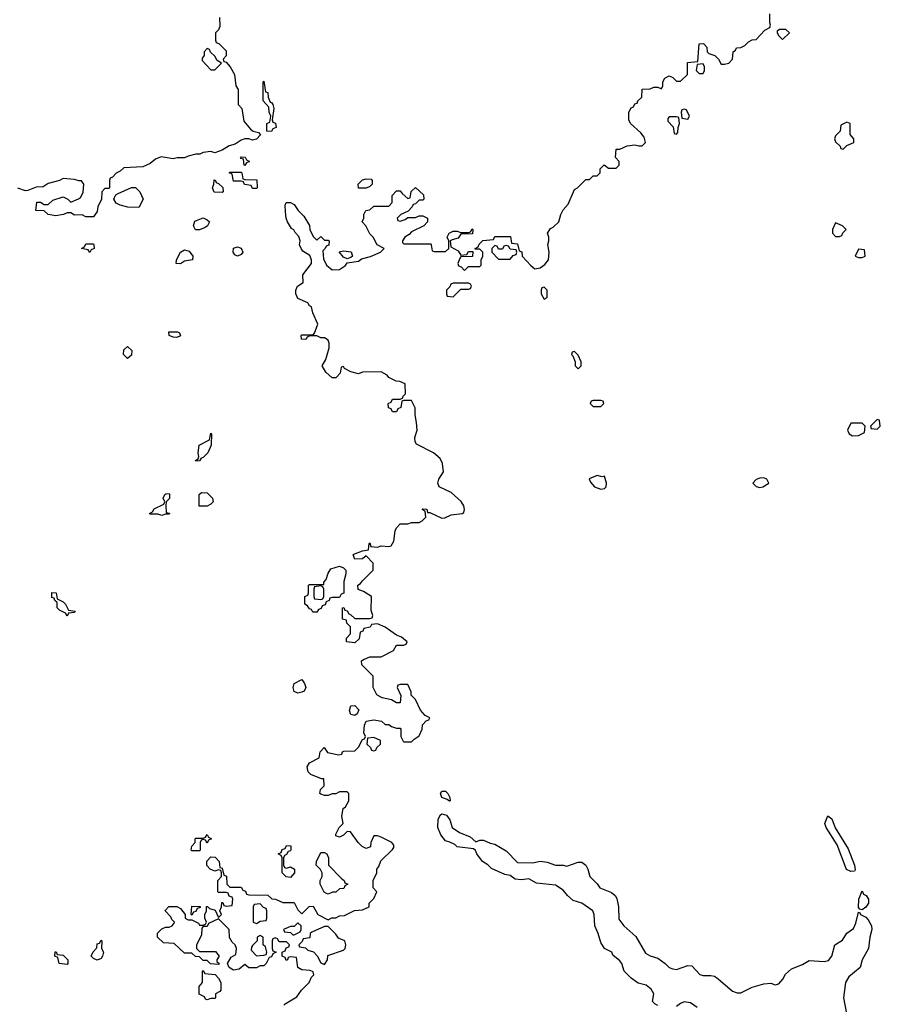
# Model space of a CAD drawing. Header units: inches. Extents: x 2601682 to 2755810, y 449311 to 584050.
# Tile 354 of 505: x 2700120 to 2704666, y 508175 to 513379. Entities that reach past the tile are written whole.
import ezdxf

# ---------------------------------------------------------------- set-up
doc = ezdxf.new("R2010")
doc.units = ezdxf.units.IN
doc.header["$MEASUREMENT"] = 0
doc.layers.add('C7500', color=7, linetype='Continuous')
doc.layers.add('C7501', color=7, linetype='Continuous')

msp = doc.modelspace()

# ---------------------------------------------------------------- linework, layer by layer
at = {"layer": 'C7500', "color": 2}
for points, elevation in [([(2701515.3, 508170), (2701522, 508178), (2701584.7, 508215.3), (2701609.3, 508250.7), (2701648.7, 508290), (2701662, 508318), (2701674, 508330), (2701670, 508346), (2701653.6, 508353.6), (2701610, 508358), (2701588.9, 508368.9), (2701582, 508422), (2701550, 508426), (2701538, 508422), (2701534, 508410), (2701527.3, 508407.3), (2701522, 508422), (2701506, 508430), (2701506, 508450), (2701522, 508458), (2701527.3, 508472.7), (2701542, 508478), (2701546, 508490), (2701530, 508506), (2701490, 508506), (2701482, 508522), (2701470, 508526), (2701458, 508522), (2701454, 508510), (2701454, 508470), (2701458, 508458), (2701474, 508450), (2701458, 508442), (2701450, 508426), (2701438, 508422), (2701422, 508390), (2701410, 508378), (2701390, 508378), (2701370, 508368), (2701330, 508368), (2701310, 508386), (2701279.6, 508360.4), (2701250, 508355.3), (2701240.2, 508360.2), (2701226, 508370), (2701218, 508390), (2701236.4, 508423.6), (2701262, 508438), (2701266, 508470), (2701258, 508490), (2701243.1, 508503.1), (2701228.4, 508528.4), (2701226, 508570), (2701170, 508626), (2701118, 508602), (2701110, 508586), (2701090, 508586), (2701082, 508578), (2701079.6, 508540.4), (2701054, 508490), (2701054, 508470), (2701070, 508454), (2701154, 508454), (2701174, 508430), (2701162, 508410), (2701162, 508402), (2701174, 508390), (2701170, 508386), (2701128.4, 508388.4), (2701110, 508406), (2701090, 508406), (2701070, 508426), (2701048.4, 508428.4), (2701030, 508446), (2700990, 508446), (2700936.4, 508496.4), (2700880.4, 508500.4), (2700848, 508530), (2700848.4, 508551.6), (2700870, 508574), (2700890, 508582), (2700910, 508582), (2700926, 508590), (2700936.4, 508603.6), (2700938, 508610), (2700924, 508624), (2700918, 508638), (2700888.4, 508668.4), (2700888.4, 508671.6), (2700908.4, 508691.6), (2700950, 508691.3), (2700970, 508682), (2700994, 508650), (2700994, 508630), (2701010, 508622), (2701030, 508622), (2701063.6, 508603.6), (2701070, 508594), (2701090, 508594), (2701102, 508598), (2701106, 508610), (2701098, 508630), (2701098, 508650), (2701106, 508670), (2701107.3, 508692.7), (2701112.7, 508692.7), (2701122, 508682), (2701152.7, 508672.7), (2701170, 508634), (2701186, 508650), (2701178, 508670), (2701186, 508690), (2701187.3, 508712.7), (2701192.7, 508712.7), (2701198, 508698), (2701210, 508694), (2701242, 508698), (2701246, 508730), (2701242, 508742), (2701227.3, 508747.3), (2701222, 508762), (2701210, 508766), (2701170, 508766), (2701166, 508770), (2701166, 508830), (2701186, 508850), (2701186, 508870), (2701182, 508882), (2701170, 508886), (2701150, 508878), (2701126, 508890), (2701108.4, 508908.4), (2701108.4, 508931.6), (2701130, 508954), (2701152.7, 508952.7), (2701174, 508930), (2701178, 508898), (2701190, 508894), (2701198, 508858), (2701211.6, 508851.6), (2701214, 508810), (2701230, 508794), (2701290, 508794), (2701298, 508778), (2701312.7, 508772.7), (2701318, 508758), (2701330, 508754), (2701430, 508752), (2701452.7, 508732.7), (2701471.6, 508731.6), (2701510, 508714), (2701570, 508714), (2701590, 508674), (2701610, 508654), (2701648.4, 508691.6), (2701670, 508694), (2701694, 508650), (2701750, 508622), (2701768.4, 508631.6), (2701790, 508632), (2701810, 508642), (2701836.4, 508643.6), (2701888.4, 508671.6), (2701930, 508674), (2701966, 508690), (2701966, 508710), (2701990, 508734), (2702006, 508770), (2701988, 508790), (2701988, 508830), (2702006, 508870), (2702006, 508890), (2702016.4, 508903.6), (2702027.3, 508932.7), (2702090, 508994), (2702096.4, 509003.6), (2702096.4, 509016.4), (2702086, 509030), (2702030, 509058), (2702010, 509066), (2701990, 509066), (2701974, 509030), (2701972.7, 509007.3), (2701950, 508998), (2701928.9, 509008.9), (2701908, 509030), (2701867.3, 509087.3), (2701850, 509088), (2701830.9, 509069.1), (2701810, 509058), (2701790, 509066), (2701790, 509074), (2701808, 509110), (2701828, 509130), (2701822, 509170), (2701828, 509210), (2701840.4, 509219.6), (2701858, 509250), (2701858, 509290), (2701850, 509298), (2701810, 509298), (2701790, 509288), (2701770, 509288), (2701750, 509278), (2701730, 509278), (2701710, 509286), (2701706, 509290), (2701708.7, 509310), (2701728, 509330), (2701726, 509366), (2701714, 509366), (2701658, 509390), (2701644, 509404), (2701639, 509430), (2701650, 509452), (2701702, 509478), (2701708, 509510), (2701728.4, 509531.6), (2701745.4, 509505.4), (2701806, 509494), (2701822, 509498), (2701826, 509510), (2701832.7, 509512.7), (2701890, 509514), (2701910, 509534), (2701930, 509574), (2701942, 509578), (2701946, 509590), (2701938, 509610), (2701942, 509650), (2701950, 509672), (2701990, 509678), (2702031.1, 509671.1), (2702050, 509654), (2702070, 509654), (2702083.6, 509643.6), (2702110, 509634), (2702130, 509634), (2702134, 509630), (2702134, 509590), (2702145.4, 509565.4), (2702150, 509562), (2702190, 509562), (2702203.1, 509576.9), (2702230, 509594), (2702246, 509630), (2702247.3, 509652.7), (2702267.3, 509672.7), (2702282, 509678), (2702286, 509690), (2702262, 509702), (2702238, 509730), (2702210, 509786), (2702188.4, 509808.4), (2702187.3, 509827.3), (2702170, 509866), (2702130, 509866), (2702118, 509862), (2702114, 509850), (2702132.7, 509807.3), (2702130, 509768.7), (2702110, 509768.7), (2702084.7, 509784.7), (2702035.3, 509795.3), (2702006, 509810), (2701988, 509850), (2701988, 509910), (2701928, 509970), (2701926, 509990), (2701940.2, 509999.8), (2701940.8, 510000)], 6), ([(2703490, 508169.4), (2703476.5, 508176.5), (2703462, 508190), (2703469.2, 508230), (2703455.9, 508255.9), (2703430, 508276), (2703386.6, 508286.6), (2703350, 508312.7), (2703313.2, 508350), (2703301.2, 508390), (2703290, 508404), (2703254, 508434), (2703248, 508450), (2703208.7, 508470), (2703190, 508502), (2703176, 508550), (2703157.2, 508590), (2703154, 508650), (2703148, 508670), (2703090, 508709), (2703043.3, 508723.3), (2703013.2, 508750), (2702990, 508779), (2702950, 508804), (2702850, 508815.3), (2702810, 508839), (2702770, 508832.7), (2702737.2, 508837.2), (2702710, 508855.3), (2702682, 508862), (2702612.9, 508892.9), (2702592.5, 508912.5), (2702564, 508930), (2702535.3, 508970), (2702528.4, 508988.4), (2702516.4, 508996.4), (2702430, 509008), (2702419, 509019), (2702392.9, 509032.9), (2702370, 509039), (2702345.2, 509070), (2702329.2, 509110), (2702330, 509154), (2702343.1, 509176.9), (2702350, 509182), (2702374.8, 509174.8), (2702391.3, 509150), (2702404.7, 509110), (2702442.8, 509082.8), (2702499.8, 509059.8), (2702530, 509034), (2702550, 509042), (2702570, 509042), (2702606, 509026), (2702630, 509022), (2702690, 508986), (2702750, 508924.7), (2702830, 508922), (2702870, 508930.8), (2702906.8, 508926.8), (2702950, 508911), (2702990, 508910.8), (2703010, 508906), (2703070, 508926.8), (2703090, 508926.8), (2703110.8, 508910), (2703121, 508890), (2703131.1, 508851.1), (2703170, 508812), (2703184.7, 508790), (2703246.8, 508766.8), (2703264.7, 508750), (2703273.7, 508733.7), (2703282.8, 508690), (2703284.9, 508624.9), (2703310.5, 508590.5), (2703374.2, 508534.2), (2703426, 508446), (2703450, 508431), (2703490, 508418.8), (2703530.4, 508390.4), (2703550.5, 508370.5), (2703570, 508362), (2703590, 508359.1), (2703650, 508380.7), (2703670, 508378.8), (2703713, 508333), (2703730, 508326.8), (2703770, 508327.3), (2703790, 508323), (2703810.3, 508310.3), (2703885.1, 508245.1), (2703910, 508234.9), (2703930, 508235.5), (2703990, 508265.5), (2704050, 508284), (2704087.1, 508287.1), (2704110, 508278.8), (2704130, 508282.8), (2704151.7, 508308.3), (2704165.6, 508334.4), (2704196.9, 508363.1), (2704255.1, 508384.9), (2704290, 508406.8), (2704370, 508400.5), (2704392.8, 508407.2), (2704409.4, 508430), (2704425.2, 508490), (2704466, 508514), (2704490, 508550.8), (2704524.5, 508575.5), (2704536.3, 508603.7), (2704550, 508662), (2704558, 508658), (2704562, 508650), (2704590, 508634.8), (2704601.1, 508621.1), (2704618.8, 508590), (2704620.5, 508570), (2704610.6, 508530), (2704603.8, 508470), (2704570.7, 508410), (2704558.8, 508370), (2704500.3, 508319.7), (2704482.4, 508290), (2704472.4, 508210), (2704487.3, 508127.3)], 2), ([(2703698.3, 508158.3), (2703663.6, 508183.6), (2703630, 508187.3), (2703610, 508179.5), (2703590, 508163.7)], 2)]:
    msp.add_lwpolyline(points, dxfattribs=dict(at, elevation=elevation))
for points, elevation in [([(2701590, 509819), (2701570, 509829), (2701564, 509850), (2701569.2, 509870.8), (2701610, 509892), (2701624.7, 509870), (2701631, 509850), (2701622, 509830), (2701610, 509824)], 6), ([(2701890, 509702), (2701870, 509706), (2701868, 509710), (2701862, 509730), (2701870, 509752), (2701890, 509754), (2701911.6, 509731.6), (2701902, 509710)], 6), ([(2701990, 509586), (2701958, 509582), (2701954, 509550), (2701972.7, 509532.7), (2701978, 509518), (2701990, 509514), (2702002, 509518), (2702007.3, 509532.7), (2702026, 509550), (2702026, 509570)], 6), ([(2702390, 509248), (2702378, 509258), (2702350, 509268), (2702342, 509290), (2702350, 509302), (2702370, 509302), (2702382, 509290), (2702392.7, 509267.3), (2702394, 509250)], 2), ([(2704510, 508877.2), (2704488.3, 508888.3), (2704438.3, 509018.3), (2704379.5, 509110), (2704372.7, 509130), (2704389.3, 509170.7), (2704410, 509156), (2704427.9, 509107.9), (2704497.1, 508997.1), (2704530.6, 508910), (2704534, 508886), (2704530, 508878)], 2), ([(2701110, 509026), (2701102, 509042), (2701090, 509046), (2701078, 509042), (2701074, 509030), (2701074, 508990), (2701070, 508986), (2701030, 508986), (2701026, 508990), (2701028.7, 509011.3), (2701046, 509030), (2701046, 509050), (2701050, 509054), (2701090, 509054), (2701102, 509058), (2701110, 509072), (2701118, 509058), (2701134, 509050), (2701118, 509042)], 6), ([(2701530, 508894), (2701550, 508902), (2701572, 508890), (2701571.3, 508870), (2701550, 508846), (2701528.4, 508848.4), (2701506, 508870), (2701506, 508950), (2701502, 508962), (2701486, 508970), (2701502, 508978), (2701507.3, 508992.7), (2701522, 508998), (2701530, 509014), (2701552.7, 509012.7), (2701552.7, 508992.7), (2701550, 508986), (2701538, 508982), (2701530, 508966), (2701518, 508962), (2701514, 508950), (2701514, 508910), (2701518, 508898)], 6), ([(2701750, 508758), (2701740.4, 508760.4), (2701728.4, 508768.4), (2701708, 508810), (2701708, 508830), (2701718, 508850), (2701718, 508870), (2701708.4, 508888.4), (2701686, 508910), (2701688, 508930), (2701710, 508978), (2701730, 508978), (2701742, 508970), (2701751.3, 508950), (2701752, 508910), (2701819.6, 508839.6), (2701834, 508830), (2701838, 508818), (2701854, 508810), (2701838, 508802), (2701832.7, 508787.3), (2701810, 508786), (2701790, 508768), (2701772.7, 508767.3)], 6), ([(2704570, 508675.3), (2704558, 508678), (2704550, 508686), (2704553.2, 508730), (2704570, 508774), (2704576.9, 508756.9), (2704591, 508750), (2704602.8, 508730), (2704604, 508710), (2704590, 508689)], 2), ([(2701030, 508646), (2701026, 508650), (2701030, 508694), (2701072.7, 508692.7), (2701072.7, 508687.3), (2701058, 508682), (2701050, 508666), (2701038, 508662)], 6), ([(2701390, 508706), (2701358, 508702), (2701354, 508690), (2701354, 508610), (2701370, 508602), (2701390, 508614), (2701422, 508618), (2701426, 508630), (2701426, 508670), (2701422, 508682), (2701407.3, 508687.3)], 6), ([(2701590, 508606), (2701570, 508586), (2701550, 508586), (2701514, 508570), (2701518, 508558), (2701550, 508554), (2701562, 508542), (2701570, 508542), (2701602, 508558), (2701606, 508570), (2701606, 508590)], 6), ([(2701750, 508586), (2701730, 508586), (2701663.6, 508556.4), (2701654, 508550), (2701652.7, 508527.3), (2701618, 508522), (2701612.7, 508507.3), (2701594, 508490), (2701598, 508478), (2701630, 508474), (2701642, 508462), (2701672.7, 508452.7), (2701692, 508432), (2701710, 508394), (2701730, 508384.7), (2701746, 508410), (2701747.3, 508432.7), (2701830, 508461), (2701839, 508470), (2701842, 508490), (2701838, 508510), (2701804, 508524), (2701790, 508546)], 6), ([(2701390, 508538), (2701374, 508530), (2701374, 508510), (2701350, 508486), (2701343.6, 508476.4), (2701342, 508462), (2701370, 508432), (2701410, 508434), (2701422, 508438), (2701426, 508450), (2701418, 508478), (2701406, 508490), (2701406, 508530)], 6), ([(2700530, 508408), (2700510, 508418), (2700498, 508430), (2700507.3, 508452.7), (2700527.3, 508472.7), (2700530, 508494), (2700542, 508498), (2700550, 508514), (2700554, 508510), (2700552, 508470), (2700562, 508450), (2700558, 508430), (2700550, 508418)], 6), ([(2700370, 508386), (2700328, 508390), (2700322, 508422), (2700306, 508430), (2700307.3, 508452.7), (2700312.7, 508452.7), (2700318, 508438), (2700350, 508434), (2700374, 508410), (2700374, 508390)], 6), ([(2701110, 508198), (2701102, 508202), (2701095.3, 508215.3), (2701068.4, 508228.4), (2701068, 508270), (2701086, 508290), (2701086, 508350), (2701090, 508354), (2701098, 508338), (2701152.7, 508332.7), (2701170, 508314), (2701182, 508290), (2701182, 508250), (2701178, 508242), (2701154, 508230), (2701154, 508210), (2701150, 508206), (2701130, 508206)], 6)]:
    msp.add_lwpolyline(points, close=True, dxfattribs=dict(at, elevation=elevation))
at = {"layer": 'C7501', "color": 2, "elevation": 6}
for points in [[(2701176, 513390), (2701176.9, 513343.1), (2701170, 513326), (2701154, 513310), (2701154, 513270), (2701158, 513258), (2701172.7, 513252.7), (2701210, 513214), (2701211.1, 513188.9), (2701194, 513170), (2701198, 513158), (2701210, 513154), (2701232, 513130), (2701254, 513090), (2701262, 513030), (2701274, 513010), (2701274, 512930), (2701294, 512910), (2701303.6, 512843.6), (2701339.6, 512799.6), (2701354, 512790), (2701382, 512782), (2701392, 512770), (2701370, 512748), (2701350, 512742), (2701330, 512748.7), (2701310, 512748.7), (2701290, 512742), (2701258.8, 512721.2), (2701227.1, 512712.9), (2701190, 512688.7), (2701150, 512675.3), (2701130, 512682), (2701090, 512678), (2701070.9, 512669.1), (2701050, 512669), (2701010, 512658), (2700991.1, 512648.9), (2700951.1, 512648.9), (2700930, 512644), (2700866.4, 512653.6), (2700838, 512642), (2700810, 512619), (2700770, 512602), (2700670, 512595.3), (2700650, 512578), (2700630, 512568), (2700610, 512546), (2700598, 512542), (2700594, 512530), (2700594, 512490), (2700590, 512486), (2700570, 512486), (2700554, 512470), (2700552, 512430), (2700532, 512390), (2700530, 512366), (2700510, 512338), (2700470, 512338), (2700450, 512348), (2700410, 512346), (2700390, 512358), (2700370, 512358), (2700351.1, 512348.9), (2700310, 512342), (2700270, 512348.7), (2700250, 512368), (2700206, 512370), (2700210, 512414), (2700230, 512414), (2700250, 512402), (2700270, 512402), (2700294.6, 512425.4), (2700350, 512442), (2700374, 512430), (2700390, 512414), (2700430, 512432), (2700440.4, 512439.6), (2700454.6, 512465.4), (2700458, 512510), (2700447.3, 512527.3), (2700432.7, 512527.3), (2700410, 512535.3), (2700350, 512539), (2700330.6, 512529.4), (2700270, 512514), (2700243.5, 512496.5), (2700206.4, 512493.6), (2700163.6, 512476.4), (2700150, 512475.3), (2700110, 512488.7)], [(2701940.8, 510000), (2701970, 510011.3), (2702030, 510011.3), (2702094.6, 510045.4), (2702110, 510074), (2702150, 510074), (2702162, 510078), (2702166, 510090), (2702136.4, 510116.4), (2702110, 510126), (2702050, 510168), (2702010, 510186), (2701978, 510182), (2701971.3, 510168.7), (2701938, 510162), (2701932.7, 510147.3), (2701918, 510142), (2701912.7, 510107.3), (2701890, 510086), (2701846, 510090), (2701846, 510110), (2701867.3, 510132.7), (2701868, 510170), (2701848, 510190), (2701846, 510206), (2701826, 510210), (2701826, 510270), (2701832.7, 510272.7), (2701838, 510258), (2701850, 510254), (2701858, 510238), (2701870, 510234), (2701890, 510214), (2701970, 510214), (2701982, 510218), (2701986, 510230), (2701976.4, 510256.4), (2701978, 510330), (2701936.4, 510356.4), (2701907.3, 510367.3), (2701906, 510390), (2701920.4, 510399.6), (2701930, 510414), (2701988, 510470), (2701987.3, 510507.3), (2701950, 510546), (2701931.1, 510528.9), (2701890, 510528), (2701882, 510550), (2701885.6, 510554.4), (2701930, 510572), (2701962, 510578), (2701966, 510610), (2701970, 510614), (2701974, 510594), (2702010, 510592), (2702030, 510598), (2702070, 510594), (2702082, 510598), (2702096.4, 510623.6), (2702103.1, 510676.9), (2702110, 510694), (2702130, 510714), (2702170, 510714), (2702190, 510722), (2702230, 510722), (2702246, 510730), (2702266, 510750), (2702262, 510782), (2702246, 510790), (2702250, 510794), (2702270, 510792), (2702274, 510774), (2702286, 510774), (2702350, 510744.7), (2702365.4, 510745.4), (2702398.6, 510761.4), (2702458, 510770), (2702465.2, 510774.8), (2702469.3, 510790), (2702466.6, 510810), (2702451.9, 510831.9), (2702399.5, 510879.5), (2702335.3, 510910), (2702329, 510930), (2702334, 510950), (2702359, 510990), (2702353.6, 511033.6), (2702340.4, 511060.4), (2702306, 511090), (2702216.4, 511136.4), (2702208.7, 511148.7), (2702208, 511170), (2702219, 511210), (2702216, 511250), (2702208.9, 511291.1), (2702208.4, 511328.4), (2702190, 511366), (2702150, 511366), (2702138, 511362), (2702134, 511330), (2702118, 511322), (2702110, 511306), (2702090, 511306), (2702082, 511322), (2702068.4, 511328.4), (2702066, 511350), (2702082, 511358), (2702090, 511374), (2702130, 511374), (2702142, 511378), (2702146, 511390), (2702158, 511402), (2702155.3, 511455.3), (2702127.3, 511467.3), (2702108.4, 511468.4), (2702070, 511488), (2702060.4, 511500.4), (2702030, 511518), (2701930, 511515.3), (2701910, 511508), (2701870, 511518), (2701836.4, 511536.4), (2701830, 511546), (2701818, 511542), (2701812, 511510), (2701794, 511490), (2701790, 511486), (2701770, 511486), (2701736.4, 511516.4), (2701718, 511550), (2701736.4, 511583.6), (2701755.3, 511644.7), (2701755.3, 511670), (2701750, 511686), (2701730, 511698), (2701710, 511698), (2701690, 511708), (2701652.7, 511707.3), (2701638, 511702), (2701631.1, 511688.9), (2701608, 511690), (2701606, 511710), (2701610, 511714), (2701670, 511714), (2701678, 511722), (2701695.3, 511770), (2701668, 511830), (2701662, 511862), (2701650, 511866), (2701642, 511882), (2701590, 511906), (2701578, 511930), (2701578, 511950), (2701588, 511970), (2701618, 511990), (2701615.3, 512030), (2701662, 512090), (2701662, 512110), (2701653.2, 512133.2), (2701616.4, 512156.4), (2701606, 512170), (2701598, 512190), (2701602, 512210), (2701593.6, 512233.6), (2701574.6, 512254.6), (2701568.4, 512268.4), (2701555.3, 512275.3), (2701535.3, 512310), (2701528, 512330), (2701524, 512364), (2701522, 512398), (2701527.3, 512412.7), (2701550, 512412), (2701570, 512402), (2701591.3, 512370), (2701621, 512341), (2701651.6, 512291.6), (2701652, 512270), (2701670, 512234), (2701690, 512214), (2701710, 512234), (2701730, 512214), (2701750, 512214), (2701754, 512210), (2701752.7, 512187.3), (2701738, 512182), (2701734, 512170), (2701722, 512158), (2701725.4, 512114.6), (2701741.1, 512081.1), (2701770, 512057.3), (2701810, 512059.1), (2701840.9, 512079.1), (2701850, 512094), (2701910, 512102.8), (2701925.6, 512114.4), (2701972.5, 512127.5), (2702026, 512150), (2702046, 512170), (2702008, 512190), (2701988, 512230), (2701970, 512248), (2701948.9, 512288.9), (2701928.7, 512310), (2701938, 512330), (2701938, 512350), (2701948.7, 512371.3), (2701970, 512374), (2701990, 512394), (2702070, 512394), (2702087.3, 512412.7), (2702088, 512450), (2702110, 512474), (2702130, 512474), (2702139.6, 512459.6), (2702170, 512434), (2702182, 512438), (2702188.4, 512471.6), (2702210, 512492), (2702252.7, 512452.7), (2702254, 512430), (2702250, 512426), (2702230, 512426), (2702210, 512406), (2702198, 512402), (2702194, 512390), (2702172.7, 512367.3), (2702134, 512350), (2702114, 512330), (2702118, 512318), (2702130, 512314), (2702156.4, 512323.6), (2702170, 512334), (2702210, 512334), (2702230, 512342), (2702250, 512342), (2702274, 512330), (2702274, 512310), (2702254, 512290), (2702190, 512258), (2702176.9, 512243.1), (2702154, 512230), (2702142, 512210), (2702142, 512202), (2702150, 512194), (2702290, 512194), (2702294, 512190), (2702298, 512158), (2702310, 512154), (2702370, 512154), (2702386, 512170), (2702386, 512210), (2702378, 512230), (2702389.2, 512250.8), (2702410, 512262), (2702430, 512262), (2702450, 512254), (2702490, 512254), (2702502, 512258), (2702510, 512274), (2702514, 512270), (2702512.7, 512247.3), (2702450, 512246), (2702436, 512224), (2702403.6, 512216.4), (2702394, 512210), (2702398, 512178), (2702436.9, 512156.9), (2702450, 512134), (2702482, 512138), (2702490, 512154), (2702514, 512154), (2702512.7, 512127.3), (2702450, 512126), (2702442, 512110), (2702434, 512090), (2702438, 512078), (2702452.7, 512072.7), (2702470, 512054), (2702490, 512074), (2702550, 512074), (2702558, 512082), (2702558, 512110), (2702566, 512130), (2702566, 512150), (2702550, 512166), (2702526, 512166), (2702526, 512170), (2702542, 512178), (2702547.3, 512192.7), (2702567.3, 512212.7), (2702622, 512218), (2702630, 512234), (2702712.7, 512232.7), (2702718, 512198), (2702750, 512194), (2702758, 512158), (2702771.6, 512151.6), (2702774, 512130), (2702819.8, 512079.8), (2702842, 512062), (2702870, 512066.8), (2702894.8, 512085.2), (2702912.7, 512110), (2702917.2, 512150), (2702909, 512191), (2702915.3, 512210), (2702915.3, 512230), (2702908.4, 512251.6), (2702924, 512276), (2702938, 512282), (2702968.7, 512310), (2702978, 512350), (2702990, 512374), (2703016.4, 512403.6), (2703050, 512482), (2703066, 512490), (2703110, 512534), (2703130, 512534), (2703150, 512554), (2703170, 512554), (2703186, 512570), (2703186, 512590), (2703207.3, 512612.7), (2703230, 512594), (2703270, 512594), (2703286, 512610), (2703286, 512630), (2703268, 512650), (2703270, 512694), (2703290, 512694), (2703328.4, 512711.6), (2703370, 512718), (2703390, 512712), (2703407.3, 512712.7), (2703426, 512730), (2703418, 512758), (2703400.4, 512780.4), (2703346, 512830), (2703338, 512850), (2703338, 512890), (2703350, 512914), (2703362, 512918), (2703370, 512934), (2703382, 512938), (2703386, 512950), (2703406, 512970), (2703407.3, 513012.7), (2703450, 513014), (2703470, 513022), (2703490, 513022), (2703510, 513014), (2703518, 513030), (2703518, 513050), (2703528, 513070), (2703550, 513082), (2703570, 513074), (2703590, 513054), (2703610, 513054), (2703648, 513090), (2703647.3, 513152.7), (2703702, 513158), (2703710, 513252), (2703732.7, 513252.7), (2703750, 513234), (2703752, 513210), (2703761, 513201), (2703792, 513190), (2703812, 513170), (2703824.7, 513144.7), (2703843.6, 513143.6), (2703866, 513150), (2703886, 513170), (2703888, 513210), (2703902, 513218), (2703906, 513230), (2703930, 513232), (2703950, 513242), (2703970, 513262), (2703990, 513272), (2704010, 513274), (2704056.4, 513323.6), (2704082, 513338), (2704086, 513350), (2704082, 513362), (2704082, 513410)]]:
    msp.add_lwpolyline(points, dxfattribs=at)
for points in [[(2704167.3, 513327.3), (2704132.7, 513327.3), (2704122, 513318), (2704122, 513310), (2704130, 513294), (2704150, 513274), (2704186, 513310)], [(2701110, 513226), (2701094, 513210), (2701094, 513190), (2701083.6, 513176.4), (2701083.6, 513163.6), (2701130, 513114), (2701150, 513114), (2701186, 513150), (2701163.1, 513163.1), (2701150, 513186), (2701127.3, 513207.3), (2701122, 513222)], [(2703730, 513146), (2703698, 513142), (2703694, 513110), (2703710, 513094), (2703730, 513094), (2703738, 513110), (2703738, 513130)], [(2701450, 512789), (2701426, 512790), (2701426, 512830), (2701442, 512838), (2701446, 512870), (2701438, 512890), (2701436.4, 512916.4), (2701406, 512950), (2701406, 513050), (2701410, 513054), (2701418, 512998), (2701430, 512994), (2701432, 512970), (2701443.6, 512943.6), (2701450, 512942), (2701458, 512930), (2701462, 512910), (2701454, 512850), (2701458, 512838), (2701471.3, 512831.3), (2701474, 512810), (2701458, 512802)], [(2703630, 512906), (2703618, 512902), (2703614, 512890), (2703618, 512858), (2703650, 512854), (2703658, 512870), (2703642, 512902)], [(2703590, 512866), (2703550, 512866), (2703543.6, 512856.4), (2703543.6, 512843.6), (2703572.7, 512812.7), (2703578, 512778), (2703590, 512774), (2703596.4, 512783.6), (2703598, 512810), (2703606, 512830), (2703602, 512862)], [(2704490, 512838), (2704458, 512822), (2704454, 512790), (2704430, 512766), (2704424.7, 512750), (2704430, 512734), (2704454, 512710), (2704458, 512698), (2704470, 512694), (2704490, 512714), (2704526, 512730), (2704526, 512750), (2704507.3, 512772.7), (2704506, 512830)], [(2701310, 512608), (2701306, 512610), (2701302, 512642), (2701290, 512646), (2701286, 512650), (2701290, 512654), (2701311.6, 512651.6), (2701318, 512638), (2701334, 512630), (2701318, 512622)], [(2701350, 512486), (2701342, 512502), (2701307.3, 512507.3), (2701302, 512522), (2701290, 512526), (2701250, 512526), (2701242, 512562), (2701226, 512570), (2701230, 512574), (2701290, 512574), (2701294, 512570), (2701298, 512538), (2701310, 512534), (2701372.7, 512532.7), (2701374, 512490), (2701370, 512486)], [(2700750, 512386), (2700691.6, 512388.4), (2700650, 512398), (2700628.7, 512410), (2700618, 512430), (2700620.4, 512439.6), (2700627.3, 512452.7), (2700640.4, 512459.6), (2700710, 512492), (2700731.6, 512491.6), (2700754, 512470), (2700772, 512430)], [(2701190, 512466), (2701147.3, 512467.3), (2701138, 512490), (2701146, 512510), (2701147.3, 512532.7), (2701154, 512530), (2701158, 512518), (2701170, 512514), (2701192.7, 512492.7), (2701194, 512470)], [(2701910, 512488), (2701908, 512510), (2701930, 512532), (2701950, 512538), (2701976, 512536), (2701982, 512530), (2701982, 512510), (2701970, 512498), (2701950, 512488)], [(2701048.7, 512268.7), (2701038, 512290), (2701045.2, 512314.8), (2701090, 512331.3), (2701110, 512322), (2701122, 512310), (2701112, 512290), (2701099.8, 512280.2), (2701070, 512268.7)], [(2704430, 512306), (2704414, 512270), (2704414, 512250), (2704430, 512234), (2704450, 512234), (2704462, 512238), (2704467.3, 512252.7), (2704486, 512270), (2704466, 512290)], [(2700490, 512148.7), (2700482, 512162), (2700446, 512170), (2700462, 512178), (2700470, 512194), (2700510, 512194), (2700512, 512190), (2700514, 512170), (2700498, 512162)], [(2701270, 512128.7), (2701256.4, 512136.4), (2701248, 512150), (2701248.9, 512171.1), (2701270, 512178), (2701290.7, 512170.7), (2701298, 512150), (2701290, 512138)], [(2702690, 512186), (2702678, 512182), (2702670, 512166), (2702650, 512166), (2702642, 512182), (2702630, 512186), (2702614, 512170), (2702614, 512150), (2702650, 512114), (2702710, 512114), (2702727.3, 512132.7), (2702742, 512138), (2702746, 512150), (2702742, 512162), (2702710, 512166), (2702702, 512182)], [(2700970, 512088.7), (2700946, 512090), (2700948, 512110), (2700969, 512150), (2700990, 512162), (2701015.3, 512155.3), (2701034, 512130), (2701032, 512110), (2700990, 512102)], [(2701850, 512115.3), (2701830, 512124), (2701808, 512152), (2701830, 512158), (2701871.3, 512151.3), (2701878, 512130), (2701870, 512122)], [(2704550, 512166), (2704534, 512130), (2704550, 512122), (2704570, 512122), (2704586, 512130), (2704582, 512162)], [(2702490, 511986), (2702410, 511986), (2702398, 511982), (2702392.7, 511967.3), (2702374, 511950), (2702374, 511930), (2702378, 511918), (2702410, 511914), (2702450, 511954), (2702490, 511954), (2702502, 511958), (2702506, 511970), (2702502, 511982)], [(2702890, 511966), (2702878, 511962), (2702874, 511950), (2702874, 511930), (2702890, 511902), (2702906, 511910), (2702906, 511950)], [(2700950, 511699), (2700930, 511702), (2700908.7, 511710), (2700908, 511730), (2700954, 511730), (2700963.6, 511723.6), (2700970, 511708.7)], [(2700690, 511588.7), (2700668.7, 511610), (2700670, 511634), (2700688.7, 511651.3), (2700712, 511630), (2700710, 511606)], [(2703050, 511626), (2703038, 511622), (2703034, 511610), (2703042, 511602), (2703054, 511570), (2703054, 511550), (2703070, 511534), (2703086, 511550), (2703086, 511570), (2703070, 511606)], [(2703190, 511366), (2703150, 511366), (2703138, 511362), (2703134, 511350), (2703150, 511334), (2703190, 511334), (2703206, 511350), (2703202, 511362)], [(2704570, 511246), (2704510, 511246), (2704492, 511210), (2704502, 511190), (2704519.6, 511179.6), (2704550, 511182), (2704582, 511198), (2704586, 511230)], [(2704650, 511266), (2704614, 511230), (2704618, 511218), (2704650, 511214), (2704666, 511230), (2704662, 511262)], [(2701050, 511046), (2701048, 511050), (2701062, 511058), (2701066, 511070), (2701062, 511090), (2701068.7, 511130), (2701122, 511158), (2701130, 511194), (2701134, 511190), (2701132, 511130), (2701114, 511090), (2701090, 511066), (2701078, 511062), (2701070, 511048)], [(2703170, 510969.3), (2703128.5, 510951.5), (2703134.4, 510934.4), (2703156, 510910), (2703190, 510897.3), (2703210, 510901), (2703217.2, 510910), (2703219.3, 510930), (2703210, 510966), (2703196.9, 510963.1)], [(2704050, 510958), (2704030, 510955.3), (2704010, 510948), (2703992, 510930), (2704010, 510912), (2704030, 510907.3), (2704046, 510910), (2704078, 510930), (2704066, 510950)], [(2700870, 510758), (2700850, 510766), (2700810, 510766), (2700806, 510770), (2700822, 510778), (2700830, 510794), (2700882, 510818), (2700886, 510830), (2700878, 510850), (2700886, 510870), (2700892.7, 510872.7), (2700910, 510874), (2700912, 510870), (2700911.6, 510848.4), (2700894, 510830), (2700892, 510810), (2700894, 510774), (2700911.6, 510771.6), (2700910, 510766), (2700890, 510766)], [(2701068, 510808), (2701068, 510870), (2701080.4, 510879.6), (2701110, 510878), (2701138, 510850), (2701142, 510830), (2701130, 510818), (2701110, 510808)], [(2701690, 510248), (2701668.4, 510248.4), (2701662, 510262), (2701650, 510266), (2701640.4, 510280.4), (2701626, 510290), (2701626, 510330), (2701642, 510338), (2701646, 510350), (2701646, 510390), (2701650, 510394), (2701726, 510394), (2701726, 510406), (2701739, 510421), (2701750, 510454), (2701763.1, 510476.9), (2701810, 510491), (2701830, 510482), (2701842, 510470), (2701842, 510450), (2701832, 510410), (2701832.7, 510347.3), (2701818, 510342), (2701810, 510326), (2701770, 510326), (2701758, 510322), (2701754, 510310), (2701738, 510302), (2701732.7, 510287.3), (2701718, 510282), (2701712.7, 510267.3), (2701698, 510262)], [(2701710, 510386), (2701678, 510382), (2701674, 510370), (2701674, 510330), (2701678, 510318), (2701710, 510314), (2701722, 510318), (2701726, 510330), (2701726, 510370), (2701722, 510382)], [(2700370, 510226), (2700362, 510242), (2700330, 510258), (2700318, 510270), (2700318, 510298), (2700306, 510310), (2700302, 510322), (2700290, 510326), (2700289, 510351), (2700312, 510350), (2700318, 510318), (2700350, 510302), (2700362, 510290), (2700378, 510258), (2700412.7, 510252.7), (2700410, 510246), (2700378, 510242)]]:
    msp.add_lwpolyline(points, close=True, dxfattribs=at)

doc.saveas('drawing.dxf')
